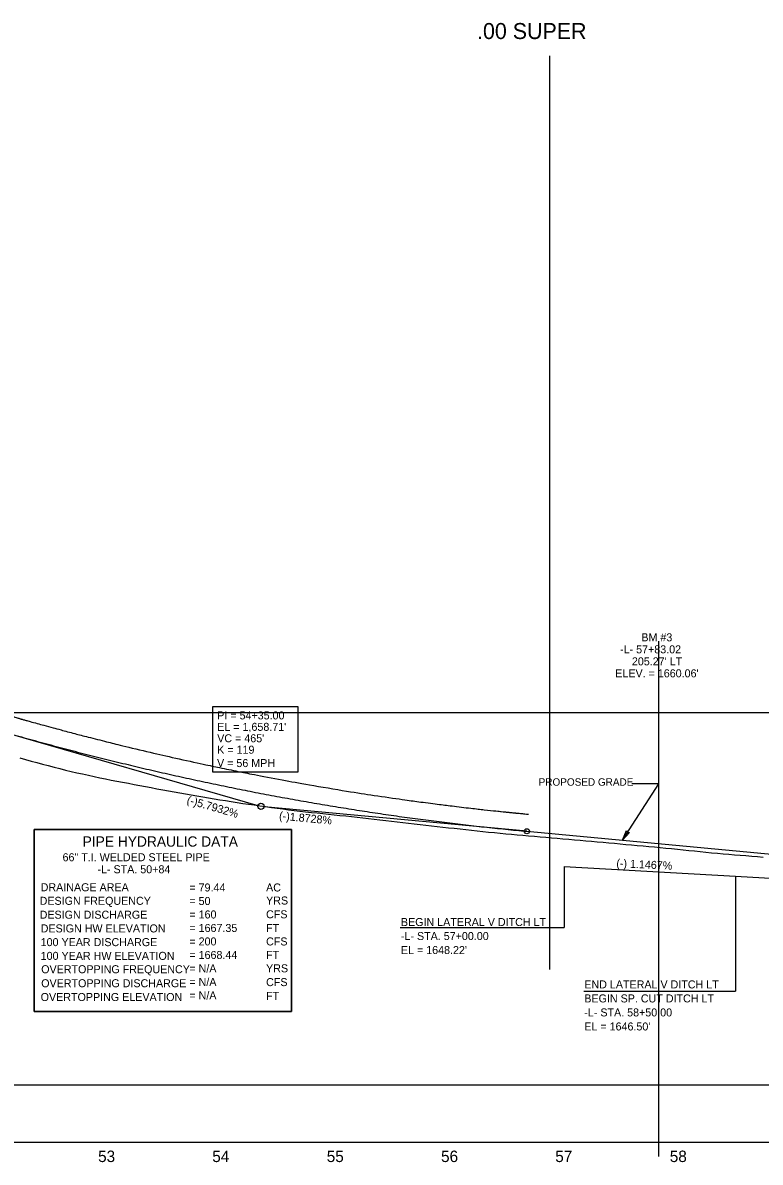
# Model space of a CAD drawing. Extents: x 498575 to 532350, y 405181 to 484585.
# Drawn here: x 510046 to 510691, y 483216 to 484213 of the extents above; entities that cross this region are included whole.
import ezdxf

# ---------------------------------------------------------------- set-up
doc = ezdxf.new("R2010")
doc.units = 0
for name, color, linetype in [('Exist Profile Cell', 7, 'Continuous'), ('Exist Vertical Profile Ground Line', 7, 'Continuous'), ('Exist Vertical Profile Horizontal Axis Label Major', 7, 'Continuous'), ('Prop Grid Mask', 7, 'Continuous'), ('Prop PFL Text', 7, 'Continuous'), ('Prop Vertical Profile Curve Label', 7, 'Continuous'), ('Prop Vertical Profile Ditch Grade Left', 7, 'Continuous'), ('Prop Vertical Profile Ditch Grade Left Label', 7, 'Continuous'), ('Prop Vertical Profile Grade', 7, 'Continuous'), ('Prop Vertical Profile Grade Label', 7, 'Continuous'), ('Prop VPI Label', 7, 'Continuous'), ('Scratch_Level_0', 7, 'Continuous'), ('Scratch_Level_4', 7, 'Continuous'), ('Scratch_Level_5', 7, 'Continuous'), ('Sheet Data Text CELL', 7, 'Continuous')]:
    doc.layers.add(name, color=color, linetype=linetype)

msp = doc.modelspace()

# ---------------------------------------------------------------- linework, layer by layer
at = {"layer": 'Exist Profile Cell'}
msp.add_line((505856.74, 483233.71), (526056.74, 483233.71), dxfattribs=at)
at = {"layer": 'Exist Vertical Profile Ground Line'}
for points in [[(510043.15, 483569.71), (510048.15, 483568.3), (510053.15, 483566.87), (510058.15, 483565.5), (510063.15, 483564.19), (510068.15, 483562.88), (510073.15, 483561.6), (510078.15, 483560.32), (510083.15, 483559.05), (510088.15, 483557.84), (510093.15, 483556.71), (510098.15, 483555.58), (510103.15, 483554.45), (510108.15, 483553.38), (510113.15, 483552.33), (510118.15, 483551.31), (510123.15, 483550.32), (510128.15, 483549.33), (510133.15, 483548.39), (510138.15, 483547.46), (510143.15, 483546.53), (510148.15, 483545.59), (510153.15, 483544.63), (510158.15, 483543.66), (510163.15, 483542.65), (510168.15, 483541.7), (510173.15, 483540.82), (510178.15, 483539.97), (510183.15, 483539.1), (510188.15, 483538.18), (510193.15, 483537.28), (510198.15, 483536.38), (510203.15, 483535.52), (510208.15, 483534.72), (510213.15, 483533.96), (510218.15, 483533.12), (510223.15, 483532.3), (510228.15, 483531.41), (510233.15, 483530.64), (510238.15, 483529.9), (510243.15, 483529.17), (510248.15, 483528.47), (510253.15, 483527.77), (510258.15, 483527.07), (510263.15, 483526.42), (510268.15, 483525.73), (510273.15, 483525.03), (510278.15, 483524.33), (510283.15, 483523.68), (510288.15, 483523.1), (510293.15, 483522.54), (510298.15, 483522.01), (510303.15, 483521.51), (510308.15, 483520.97), (510313.15, 483520.44)], [(510313.15, 483520.44), (510318.15, 483519.92), (510323.15, 483519.42), (510328.15, 483518.88), (510333.15, 483518.33), (510338.15, 483517.78), (510343.15, 483517.25), (510348.15, 483516.69), (510353.15, 483516.12), (510358.15, 483515.55), (510363.15, 483514.91), (510368.15, 483514.24), (510373.15, 483513.66), (510378.15, 483513.07), (510383.15, 483512.48), (510388.15, 483511.89), (510393.15, 483511.36), (510398.15, 483510.8), (510403.15, 483510.26), (510408.15, 483509.72), (510413.15, 483509.14), (510418.15, 483508.61), (510423.15, 483508.11), (510428.15, 483507.57), (510433.15, 483506.99), (510438.15, 483506.48), (510443.15, 483505.94), (510448.15, 483505.4), (510453.15, 483504.82), (510458.15, 483504.27), (510463.15, 483503.82), (510468.15, 483503.34), (510473.15, 483502.84), (510478.15, 483502.45), (510483.15, 483502.07), (510488.15, 483501.63), (510493.15, 483501.19), (510498.15, 483500.76), (510503.15, 483500.29), (510508.15, 483499.87), (510513.15, 483499.49), (510518.15, 483499), (510523.15, 483498.53), (510528.15, 483498.12), (510533.15, 483497.7), (510538.15, 483497.24), (510543.15, 483496.81), (510548.15, 483496.38), (510553.15, 483495.91), (510558.15, 483495.45), (510563.15, 483494.95), (510568.15, 483494.47), (510573.15, 483494.03), (510578.15, 483493.54), (510583.15, 483493.06), (510588.15, 483492.62), (510593.15, 483492.19), (510598.15, 483491.77), (510603.15, 483491.34), (510608.15, 483490.85), (510613.15, 483490.33), (510618.15, 483489.82), (510623.15, 483489.3), (510628.15, 483488.78), (510633.15, 483488.28), (510638.15, 483487.76), (510643.15, 483487.23), (510648.15, 483486.77), (510653.15, 483486.31), (510658.15, 483485.87), (510663.15, 483485.39), (510668.15, 483484.98), (510673.15, 483484.59), (510678.15, 483484.16), (510683.15, 483483.76), (510688.15, 483483.33), (510693.15, 483482.89)]]:
    msp.add_lwpolyline(points, dxfattribs=at)
at = {"layer": 'Prop Grid Mask'}
for points in [[(510211.66, 483557.56), (510286.54, 483557.56), (510286.54, 483614.34), (510211.66, 483614.34)], [(510055.89, 483506.93), (510280.89, 483506.93), (510280.89, 483347.93), (510055.89, 483347.93)]]:
    msp.add_lwpolyline(points, close=True, dxfattribs=at)
at = {"layer": 'Prop PFL Text'}
for p, q in [((510570.31, 483497.64), (510601.84, 483546.83)), ((510601.84, 483546.83), (510578.42, 483546.83))]:
    msp.add_line(p, q, dxfattribs=at)
msp.add_lwpolyline([(510576.42, 483504.42), (510570.31, 483497.64), (510573.78, 483506.14), (510574.52, 483504.32)], close=True, dxfattribs=at)
at = {"layer": 'Prop Vertical Profile Curve Label'}
msp.add_circle((510486.58, 483505.48), 2.25, dxfattribs=at)
at = {"layer": 'Prop Vertical Profile Ditch Grade Left'}
for points in [[(510519.08, 483474.81), (510669.08, 483466.21), (510669.08, 483466.21)], [(510669.08, 483466.21), (510994.08, 483447.51), (510994.08, 483447.51)]]:
    msp.add_lwpolyline(points, dxfattribs=at)
at = {"layer": 'Prop Vertical Profile Ditch Grade Left Label'}
for p, q in [((510519.08, 483474.81), (510519.08, 483421.3)), ((510669.08, 483466.21), (510669.08, 483365.54)), ((510375.66, 483421.3), (510519.08, 483421.3)), ((510536.49, 483365.54), (510669.08, 483365.54))]:
    msp.add_line(p, q, dxfattribs=at)
at = {"layer": 'Prop Vertical Profile Grade'}
msp.add_line((510486.58, 483505.48), (510724.08, 483483.24), dxfattribs=at)
msp.add_spline([(510021.58, 483594.59), (510030.88, 483591.92), (510040.18, 483589.28), (510049.48, 483586.68), (510058.78, 483584.11), (510068.08, 483581.58), (510077.38, 483579.09), (510086.68, 483576.63), (510095.98, 483574.21), (510105.28, 483571.83), (510114.58, 483569.48), (510123.88, 483567.17), (510133.18, 483564.89), (510142.48, 483562.65), (510151.78, 483560.45), (510161.08, 483558.29), (510170.38, 483556.16), (510179.68, 483554.07), (510188.98, 483552.01), (510198.28, 483549.99), (510207.58, 483548.01), (510216.88, 483546.06), (510226.18, 483544.15), (510235.48, 483542.28), (510244.78, 483540.44), (510254.08, 483538.64), (510263.38, 483536.88), (510272.68, 483535.15), (510281.98, 483533.46), (510291.28, 483531.8), (510300.58, 483530.18), (510309.88, 483528.6), (510319.18, 483527.06), (510328.48, 483525.55), (510337.78, 483524.08), (510347.08, 483522.64), (510356.38, 483521.24), (510365.68, 483519.88), (510374.98, 483518.55), (510384.28, 483517.26), (510393.58, 483516.01), (510402.88, 483514.79), (510412.18, 483513.61), (510421.48, 483512.47), (510430.78, 483511.36), (510440.08, 483510.29), (510449.38, 483509.25), (510458.68, 483508.25), (510467.98, 483507.29), (510477.28, 483506.36), (510486.58, 483505.48)], degree=3, dxfattribs=at)
at = {"layer": 'Prop VPI Label'}
for p, q in [((510021.58, 483594.59), (510251.43, 483528.01)), ((510486.58, 483505.48), (510256.81, 483526.99))]:
    msp.add_line(p, q, dxfattribs=at)
msp.add_circle((510254.08, 483527.25), 2.75, dxfattribs=at)
at = {"layer": 'Scratch_Level_0'}
msp.add_line((510602.1, 483221.21), (510602.1, 483671.61), dxfattribs=at)
at = {"layer": 'Scratch_Level_4'}
for p, q in [((510506.37, 484183.71), (510506.37, 483384.63)), ((505856.74, 483283.71), (512195.09, 483283.71))]:
    msp.add_line(p, q, dxfattribs=at)
at = {"layer": 'Scratch_Level_5'}
msp.add_line((513582.6, 483608.99), (498575.1, 483608.99), dxfattribs=at)
msp.add_open_spline([(510025.72, 483609.01), (510028.1, 483608.33), (510031.06, 483607.47), (510034.1, 483606.6), (510034.81, 483606.39), (510034.94, 483606.36), (510034.99, 483606.34), (510035.03, 483606.33), (510035.05, 483606.33), (510035.21, 483606.28), (510035.65, 483606.15), (510036.09, 483606.03), (510037.55, 483605.61), (510038.73, 483605.27), (510041.08, 483604.61), (510042.27, 483604.27), (510043.6, 483603.9), (510043.75, 483603.86), (510044.05, 483603.77), (510044.2, 483603.73), (510044.64, 483603.6), (510045.53, 483603.36), (510048.78, 483602.44), (510051.73, 483601.62), (510058.83, 483599.65), (510063.57, 483598.35), (510073.05, 483595.77), (510077.79, 483594.5), (510092.03, 483590.71), (510101.54, 483588.25), (510120.58, 483583.42), (510130.11, 483581.06), (510158.75, 483574.15), (510177.9, 483569.76), (510206.69, 483563.51), (510216.3, 483561.48), (510235.54, 483557.54), (510245.17, 483555.63), (510274.1, 483550.06), (510293.42, 483546.58), (510332.15, 483540.07), (510351.56, 483537.05), (510380.71, 483532.87), (510390.44, 483531.54), (510409.91, 483528.99), (510419.65, 483527.78), (510439.15, 483525.47), (510448.91, 483524.37), (510461.11, 483523.08), (510464.16, 483522.76), (510467.52, 483522.41), (510468.59, 483522.31), (510469.12, 483522.25), (510469.37, 483522.23), (510469.46, 483522.22), (510469.5, 483522.21), (510469.52, 483522.21), (510469.58, 483522.2), (510470.85, 483522.08), (510472.11, 483521.95), (510474.55, 483521.7), (510475.76, 483521.58), (510477.27, 483521.43), (510477.58, 483521.41), (510478.03, 483521.36), (510478.26, 483521.34), (510478.52, 483521.31), (510478.64, 483521.3), (510478.69, 483521.3), (510478.71, 483521.3), (510478.72, 483521.3), (510478.75, 483521.29), (510479.38, 483521.23), (510482.47, 483520.94), (510485.55, 483520.64), (510488, 483520.41)], degree=3, dxfattribs=at)
at = {"layer": 'Sheet Data Text CELL'}
msp.add_lwpolyline([(510055.89, 483347.93), (510280.89, 483347.93), (510280.89, 483506.93), (510055.89, 483506.93)], close=True, dxfattribs=at)

# ---------------------------------------------------------------- texts
at = {"layer": 'Exist Vertical Profile Horizontal Axis Label Major'}
for s, p in [('53', (510111.69, 483216.21)), ('53', (510111.69, 483216.21)), ('54', (510211.53, 483216.21)), ('54', (510211.53, 483216.21)), ('55', (510311.62, 483216.21)), ('55', (510311.62, 483216.21)), ('56', (510411.56, 483216.21)), ('56', (510411.56, 483216.21)), ('57', (510511.42, 483216.21)), ('57', (510511.42, 483216.21)), ('58', (510611.55, 483216.21)), ('58', (510611.54, 483216.21))]:
    msp.add_text(s, height=10, dxfattribs=at).set_placement(p)
at = {"layer": 'Prop PFL Text'}
for s, height, p in [('BM #3', 7, (510586.69, 483671.61)), ('-L- 57+83.02', 7, (510568.07, 483661.11)), ("205.27' LT", 7, (510578.4, 483650.61)), ("ELEV. = 1660.06'", 7, (510563.88, 483640.11)), ('PROPOSED GRADE', 6.5157, (510496.9, 483545.32))]:
    msp.add_text(s, height=height, dxfattribs=at).set_placement(p)
at = {"layer": 'Prop Vertical Profile Curve Label'}
for s, p in [("VC = 465'", (510215.84, 483583.32)), ('K = 119', (510215.84, 483573.32)), ('V = 56 MPH ', (510215.69, 483561.63))]:
    msp.add_text(s, height=7, dxfattribs=at).set_placement(p)
at = {"layer": 'Prop Vertical Profile Ditch Grade Left Label'}
for s, rotation, p in [('(-) 1.1467%', 357.26947, (510564.69, 483474.16)), ('BEGIN LATERAL V DITCH LT', 360, (510376.45, 483422.61)), ('-L- STA. 57+00.00', 360, (510376.45, 483410.36)), ("EL = 1648.22'", 360, (510376.45, 483398.11)), ('END LATERAL V DITCH LT', 360, (510536.81, 483368.06)), ('BEGIN SP. CUT DITCH LT', 360, (510536.81, 483355.81)), ('-L- STA. 58+50.00', 360, (510536.81, 483343.56)), ("EL = 1646.50'", 360, (510536.81, 483331.31))]:
    msp.add_text(s, height=7, rotation=rotation, dxfattribs=at).set_placement(p)
at = {"layer": 'Prop Vertical Profile Grade Label'}
for s, rotation, p in [('(-)5.7932%', 343.84579, (510188.68, 483529.94)), ('(-)1.8728%', 354.65038, (510269.7, 483515.74))]:
    msp.add_text(s, height=7, rotation=rotation, dxfattribs=at).set_placement(p)
at = {"layer": 'Prop VPI Label'}
for s, p in [('PI = 54+35.00', (510215.84, 483603.32)), ("EL = 1,658.71'", (510215.84, 483593.32))]:
    msp.add_text(s, height=7, dxfattribs=at).set_placement(p)
at = {"layer": 'Scratch_Level_4'}
msp.add_text('.00 SUPER', height=14, dxfattribs=at).set_placement((510443.01, 484198.32))
at = {"layer": 'Sheet Data Text CELL'}
for s, height, p in [('PIPE HYDRAULIC DATA', 8.9997, (510098.19, 483492.04)), ('    66" T.I. WELDED STEEL PIPE', 7, (510070.22, 483479.27)), ('   -L- STA. 50+84', 7, (510103.32, 483468.77)), ('DRAINAGE AREA', 6.9999, (510061.47, 483453.03)), ('= 79.44', 7, (510191.5, 483452.83)), ('AC', 7, (510258.56, 483452.83)), ('DESIGN FREQUENCY', 6.9999, (510060.57, 483441.18)), ('= 50', 7, (510191.5, 483441.03)), ('YRS', 7, (510258.56, 483441.43)), ('DESIGN DISCHARGE', 6.9999, (510060.57, 483429.03)), ('= 160', 7, (510191.5, 483429.23)), ('CFS', 7, (510258.56, 483429.38)), ('DESIGN HW ELEVATION', 6.9999, (510061.47, 483417.03)), ('= 1667.35', 7, (510191.5, 483417.43)), ('FT', 7, (510258.56, 483417.43)), ('100 YEAR DISCHARGE', 6.9999, (510061.47, 483405.03)), ('= 200', 7, (510191.5, 483405.63)), ('CFS', 7, (510258.56, 483405.63)), ('100 YEAR HW ELEVATION', 6.9999, (510061.47, 483393.03)), ('= 1668.44', 7, (510191.5, 483393.83)), ('FT', 7, (510258.56, 483393.83)), ('OVERTOPPING FREQUENCY', 6.9999, (510061.92, 483381.33)), ('= N/A', 7, (510191.5, 483382.03)), ('YRS', 7, (510258.56, 483382.13)), ('OVERTOPPING DISCHARGE', 6.9999, (510061.92, 483369.08)), ('= N/A', 7, (510191.5, 483370.23)), ('CFS', 7, (510258.56, 483370.08)), ('OVERTOPPING ELEVATION', 6.9999, (510061.47, 483357.03)), ('= N/A', 7, (510191.5, 483358.43)), ('FT', 7, (510258.56, 483358.03))]:
    msp.add_text(s, height=height, rotation=360, dxfattribs=at).set_placement(p)

doc.saveas('drawing.dxf')
